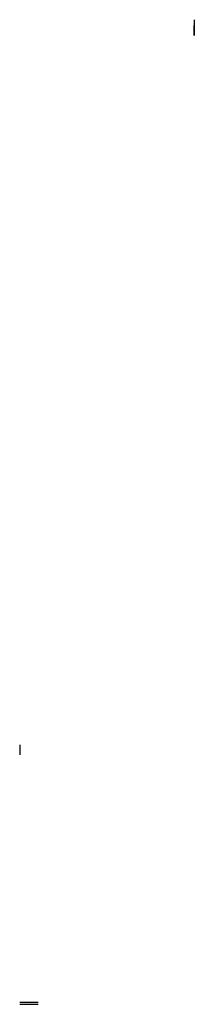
# Model space of a CAD drawing. Header units: millimetres. Extents: x 23192 to 177760, y -399809 to -79279.
# Tile 822 of 822: x 116760 to 117197, y -198064 to -195600. Entities that reach past the tile are written whole.
import ezdxf

# ---------------------------------------------------------------- set-up
doc = ezdxf.new("R2010")
doc.units = ezdxf.units.MM
doc.layers.add('!! 1_ widok', color=4, linetype='Continuous')

msp = doc.modelspace()

# ---------------------------------------------------------------- linework, layer by layer
at = {"layer": '!! 1_ widok'}
for points in [[(117196.9415, -195600.0883), (117196.9415, -195612.5883)], [(117196.9415, -195612.5883), (117196.9415, -195639.5883)], [(117196.9415, -195639.5883), (117196.9415, -195614.5883)], [(116760.37181, -197414.5883), (116760.37181, -197439.5883)], [(116760.37181, -198058.5883), (116806.31881, -198058.5883)], [(116760.37181, -198063.5883), (116806.31881, -198063.5883)]]:
    msp.add_lwpolyline(points, dxfattribs=at)

doc.saveas('drawing.dxf')
